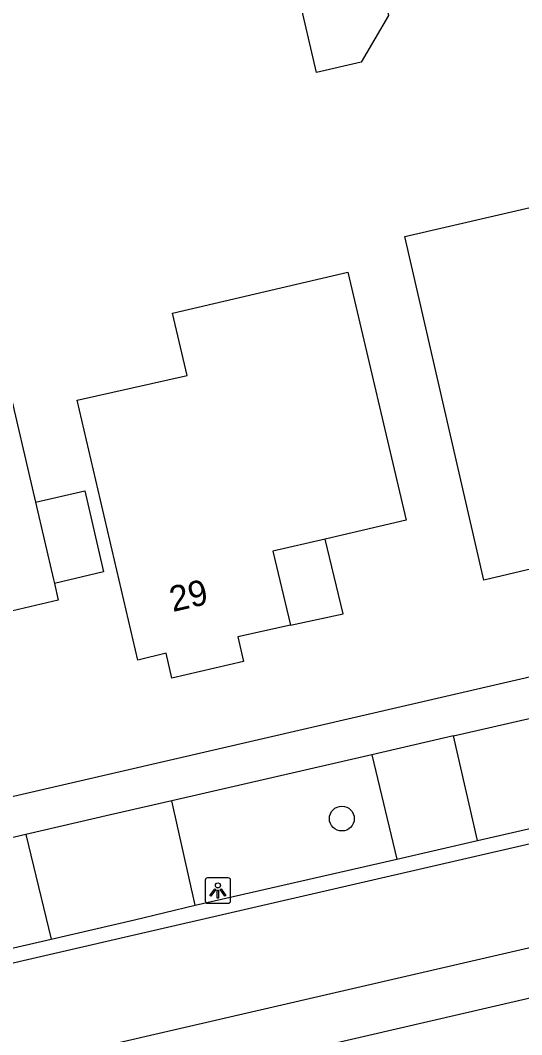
# Model space of a CAD drawing. Extents: x 156414 to 157775, y 382335 to 383765.
# Drawn here: x 156789.54 to 156809.24, y 383277.3 to 383317.14 of the extents above; entities that cross this region are included whole.
import ezdxf

# ---------------------------------------------------------------- set-up
doc = ezdxf.new("R2010")
doc.units = 0
for name, color, linetype in [('IMGEO_Boom', 7, 'Continuous'), ('IMGEO_Lichtpunt', 7, 'Continuous'), ('IMGEO_Pand', 7, 'Continuous'), ('IMGEO_Pand_nummerreeks', 7, 'Continuous'), ('IMGEO_Pand_overbouw', 7, 'Continuous'), ('IMGEO_Rijbaan_lokaal_gesloten', 7, 'Continuous'), ('IMGEO_Rijbaan_lokaal_open', 7, 'Continuous'), ('IMGEO_Voetpad_open', 7, 'Continuous')]:
    doc.layers.add(name, color=color, linetype=linetype)

msp = doc.modelspace()

# ---------------------------------------------------------------- linework, layer by layer
at = {"layer": 'IMGEO_Boom'}
msp.add_circle((156802.178, 383285.787), 0.489, dxfattribs=at)
at = {"layer": 'IMGEO_Lichtpunt'}
for p, q in [((156796.809, 383283.363), (156796.809, 383282.556)), ((156796.809, 383283.363), (156796.809, 383282.556)), ((156797.711, 383283.458), (156796.903, 383283.458)), ((156797.711, 383283.458), (156796.903, 383283.458)), ((156797.805, 383282.556), (156797.805, 383283.363)), ((156797.805, 383282.556), (156797.805, 383283.363)), ((156796.903, 383282.462), (156797.711, 383282.462)), ((156796.903, 383282.462), (156797.711, 383282.462))]:
    msp.add_line(p, q, dxfattribs=at)
for points in [[(156797.183, 383283.027), (156797.222, 383282.999), (156797.034, 383282.737), (156796.996, 383282.764), (156797.183, 383283.027)], [(156797.285, 383282.979), (156797.332, 383282.979), (156797.332, 383282.657), (156797.285, 383282.657), (156797.285, 383282.979)], [(156797.395, 383282.999), (156797.433, 383283.026), (156797.62, 383282.764), (156797.581, 383282.736), (156797.395, 383282.999)]]:
    msp.add_lwpolyline(points, dxfattribs=at)
msp.add_circle((156797.308, 383283.161), 0.0994, dxfattribs=at)
for centre, start, end in [((156796.903, 383283.363), 90, 180), ((156796.903, 383283.363), 90, 180), ((156797.711, 383283.363), 0, 90), ((156797.711, 383283.363), 0, 90), ((156796.903, 383282.556), 180, 270), ((156796.903, 383282.556), 180, 270), ((156797.711, 383282.556), 270, 0), ((156797.711, 383282.556), 270, 360)]:
    msp.add_arc(centre, 0.0946, start, end, dxfattribs=at)
at = {"layer": 'IMGEO_Pand'}
for points in [[(156800.46, 383318.19), (156803.641, 383318.926), (156804.01, 383317.33), (156802.932, 383315.492), (156801.179, 383315.086), (156800.46, 383318.19)], [(156818.306, 383300.676), (156814.39, 383299.795), (156815.076, 383296.874), (156807.757, 383295.154), (156804.648, 383308.649), (156813.426, 383310.679), (156814.066, 383307.912), (156816.502, 383308.476)], [(156796.097, 383303.189), (156795.525, 383305.632), (156802.418, 383307.247), (156804.698, 383297.51), (156801.524, 383296.766), (156799.467, 383296.285), (156800.165, 383293.381), (156798.094, 383292.926), (156798.318, 383291.952), (156795.496, 383291.303), (156795.272, 383292.277), (156794.167, 383292.007), (156791.778, 383302.225), (156796.097, 383303.189)], [(156790.886, 383295.024), (156791.039, 383294.367), (156788.128, 383293.688), (156788.631, 383291.584), (156786.284, 383291.024), (156786.711, 383289.155), (156783.124, 383288.323), (156782.878, 383289.385), (156780.542, 383288.847), (156778.244, 383298.553), (156786.21, 383300.412), (156785.756, 383302.359), (156788.999, 383303.116), (156790.143, 383298.211)], [(156790.143, 383298.211), (156792.076, 383298.662), (156792.819, 383295.475), (156790.886, 383295.024)], [(156790.143, 383298.211), (156790.851, 383295.172), (156790.886, 383295.024)]]:
    msp.add_lwpolyline(points, dxfattribs=at)
at = {"layer": 'IMGEO_Pand_overbouw'}
msp.add_lwpolyline([(156802.228, 383293.834), (156801.524, 383296.766), (156799.467, 383296.285), (156800.165, 383293.381)], close=True, dxfattribs=at)
at = {"layer": 'IMGEO_Rijbaan_lokaal_gesloten'}
for points in [[(156822.376, 383287.733), (156794.133, 383281.227), (156716.377, 383263.265)], [(156717.235, 383259.398), (156824.071, 383284.073)]]:
    msp.add_lwpolyline(points, dxfattribs=at)
at = {"layer": 'IMGEO_Rijbaan_lokaal_open'}
for points in [[(156806.567, 383289.032), (156803.35, 383288.284)], [(156807.512, 383284.925), (156806.567, 383289.032)], [(156803.35, 383288.284), (156804.332, 383284.186)], [(156795.492, 383286.483), (156793.094, 383285.927), (156789.764, 383285.156)], [(156796.418, 383282.389), (156795.492, 383286.483)], [(156807.512, 383284.925), (156810.602, 383285.631)], [(156789.764, 383285.156), (156790.755, 383281.053)], [(156804.332, 383284.186), (156807.512, 383284.925)], [(156796.418, 383282.389), (156804.332, 383284.186)], [(156790.755, 383281.053), (156794.038, 383281.812), (156796.418, 383282.389)], [(156782.783, 383279.21), (156790.755, 383281.053)]]:
    msp.add_lwpolyline(points, dxfattribs=at)
at = {"layer": 'IMGEO_Voetpad_open'}
for points in [[(156751.613, 383277.957), (156819.904, 383293.743)], [(156806.567, 383289.032), (156809.658, 383289.74)], [(156803.35, 383288.284), (156795.492, 383286.483)], [(156789.764, 383285.156), (156781.834, 383283.314)], [(156822.466, 383281.712), (156803.236, 383277.267), (156788.213, 383273.797), (156773.352, 383270.326), (156770.203, 383269.625), (156756.463, 383266.457)]]:
    msp.add_lwpolyline(points, dxfattribs=at)

# ---------------------------------------------------------------- texts
at = {"layer": 'IMGEO_Pand_nummerreeks'}
msp.add_text('29', height=1, rotation=12.9488, dxfattribs=at).set_placement((156795.537, 383293.897))

doc.saveas('drawing.dxf')
